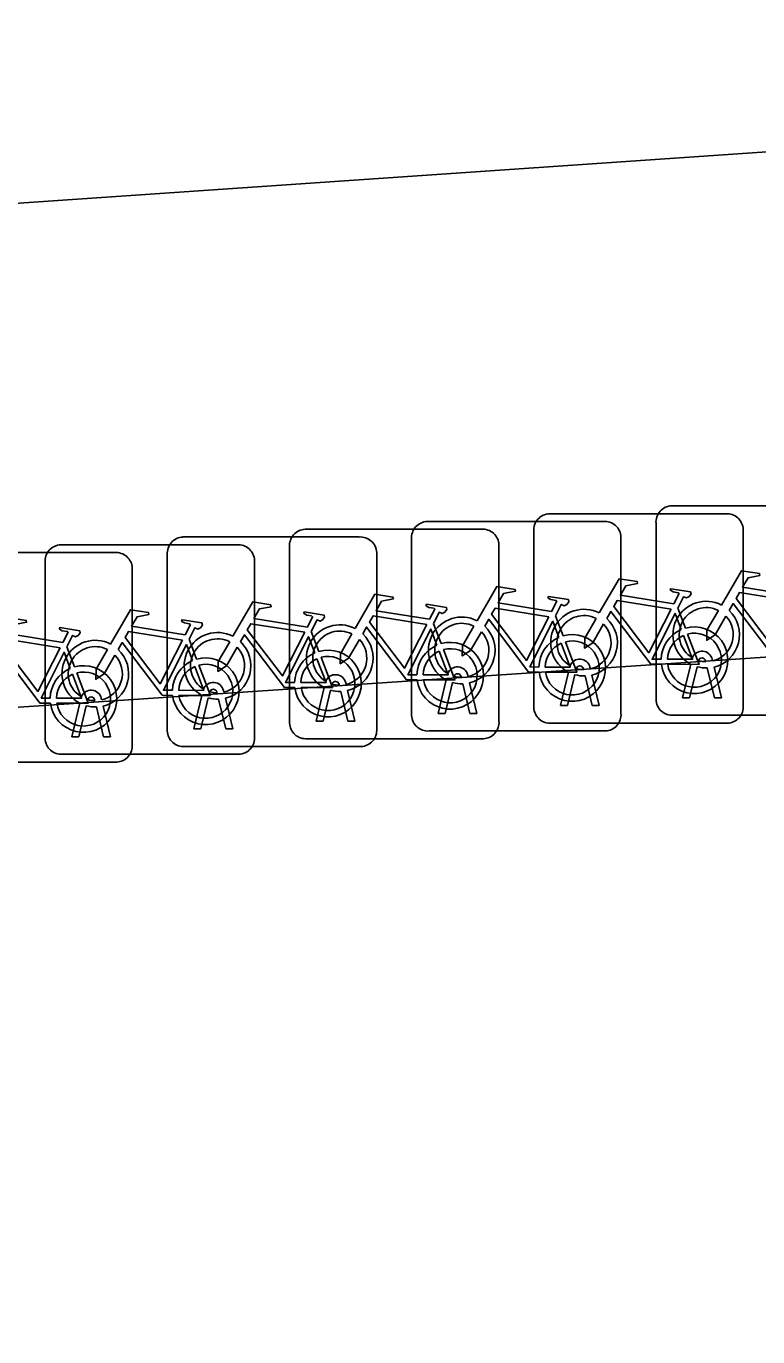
# Model space of a CAD drawing. Extents: x 160732 to 162107, y 387428 to 388479.
# Drawn here: x 160805.58 to 160809.07, y 388050.85 to 388057.1 of the extents above; entities that cross this region are included whole.
import ezdxf

# ---------------------------------------------------------------- set-up
doc = ezdxf.new("R2010")
doc.units = 0
for name, color, linetype in [('IMGEO_Fietsenrek', 7, 'Continuous'), ('IMGEO_Fietspad_gesloten', 7, 'Continuous'), ('IMGEO_Groenvoorziening', 7, 'Continuous'), ('IMGEO_Voetpad_open', 7, 'Continuous')]:
    doc.layers.add(name, color=color, linetype=linetype)

msp = doc.modelspace()

# ---------------------------------------------------------------- linework, layer by layer
at = {"layer": 'IMGEO_Fietsenrek'}
for p, q in [((160808.0759, 388054.7785), (160808.9168, 388054.7785)), ((160808.9168, 388054.7785), (160808.0759, 388054.7785)), ((160808.6589, 388054.8165), (160809.4998, 388054.8165)), ((160809.4998, 388054.8165), (160808.6589, 388054.8165)), ((160807.4929, 388054.7415), (160808.3338, 388054.7415)), ((160808.3338, 388054.7415), (160807.4929, 388054.7415)), ((160808.5845, 388053.8919), (160808.5845, 388054.7328)), ((160808.5845, 388054.7328), (160808.5845, 388053.8919)), ((160806.3279, 388054.6675), (160807.1688, 388054.6675)), ((160807.1688, 388054.6675), (160806.3279, 388054.6675)), ((160806.9109, 388054.7045), (160807.7518, 388054.7045)), ((160807.7518, 388054.7045), (160806.9109, 388054.7045)), ((160807.4185, 388053.8169), (160807.4185, 388054.6578)), ((160807.4185, 388054.6578), (160807.4185, 388053.8169)), ((160808.0015, 388053.8539), (160808.0015, 388054.6948)), ((160808.0015, 388054.6948), (160808.0015, 388053.8539)), ((160808.4175, 388054.6671), (160808.4175, 388053.8262)), ((160808.4175, 388053.8262), (160808.4175, 388054.6671)), ((160809.0005, 388054.7041), (160809.0005, 388053.8632)), ((160809.0005, 388053.8632), (160809.0005, 388054.7041)), ((160805.1619, 388054.5935), (160806.0028, 388054.5935)), ((160806.0028, 388054.5935), (160805.1619, 388054.5935)), ((160805.7449, 388054.6305), (160806.5858, 388054.6305)), ((160806.5858, 388054.6305), (160805.7449, 388054.6305)), ((160806.8365, 388053.7799), (160806.8365, 388054.6208)), ((160806.8365, 388054.6208), (160806.8365, 388053.7799)), ((160807.2525, 388054.5931), (160807.2525, 388053.7522)), ((160807.2525, 388053.7522), (160807.2525, 388054.5931)), ((160807.8355, 388054.6301), (160807.8355, 388053.7892)), ((160807.8355, 388053.7892), (160807.8355, 388054.6301)), ((160805.6705, 388053.7059), (160805.6705, 388054.5468)), ((160805.6705, 388054.5468), (160805.6705, 388053.7059)), ((160806.2535, 388053.7429), (160806.2535, 388054.5838)), ((160806.2535, 388054.5838), (160806.2535, 388053.7429)), ((160806.6695, 388054.5561), (160806.6695, 388053.7152)), ((160806.6695, 388053.7152), (160806.6695, 388054.5561)), ((160806.0865, 388054.5191), (160806.0865, 388053.6782)), ((160806.0865, 388053.6782), (160806.0865, 388054.5191)), ((160808.1052, 388054.2912), (160808.1415, 388054.196)), ((160808.6882, 388054.3282), (160808.7245, 388054.233)), ((160806.9402, 388054.2172), (160806.9765, 388054.122)), ((160807.5232, 388054.2542), (160807.5595, 388054.159)), ((160806.3572, 388054.1802), (160806.3935, 388054.085)), ((160805.7742, 388054.1432), (160805.8105, 388054.048)), ((160808.2389, 388054.0349), (160808.2379, 388054.0392)), ((160808.2696, 388054.0464), (160808.2714, 388054.0385)), ((160808.7115, 388053.9013), (160808.7498, 388054.0613)), ((160808.7802, 388054.0491), (160808.7449, 388053.9013)), ((160808.8219, 388054.0729), (160808.8209, 388054.0772)), ((160808.863, 388053.9013), (160808.8291, 388054.043)), ((160808.8526, 388054.0844), (160808.8544, 388054.0765)), ((160808.8614, 388054.0473), (160808.8964, 388053.9013)), ((160807.0739, 388053.9609), (160807.0729, 388053.9652)), ((160807.1046, 388053.9724), (160807.1064, 388053.9645)), ((160807.5455, 388053.8263), (160807.5838, 388053.9863)), ((160807.6142, 388053.9741), (160807.5789, 388053.8263)), ((160807.6559, 388053.9979), (160807.6549, 388054.0022)), ((160807.697, 388053.8263), (160807.6631, 388053.968)), ((160807.6866, 388054.0094), (160807.6884, 388054.0015)), ((160807.6954, 388053.9723), (160807.7304, 388053.8263)), ((160808.1285, 388053.8633), (160808.1668, 388054.0233)), ((160808.1972, 388054.0111), (160808.1619, 388053.8633)), ((160808.28, 388053.8633), (160808.2461, 388054.005)), ((160808.2784, 388054.0093), (160808.3134, 388053.8633)), ((160806.3805, 388053.7523), (160806.4188, 388053.9123)), ((160806.4909, 388053.9239), (160806.4899, 388053.9282)), ((160806.5216, 388053.9354), (160806.5234, 388053.9275)), ((160806.9635, 388053.7893), (160807.0018, 388053.9493)), ((160807.0322, 388053.9371), (160806.9969, 388053.7893)), ((160807.115, 388053.7893), (160807.0811, 388053.931)), ((160807.1134, 388053.9353), (160807.1484, 388053.7893)), ((160805.7975, 388053.7153), (160805.8358, 388053.8753)), ((160805.8662, 388053.8631), (160805.8309, 388053.7153)), ((160805.9079, 388053.8869), (160805.9069, 388053.8912)), ((160805.949, 388053.7153), (160805.9151, 388053.857)), ((160805.9386, 388053.8984), (160805.9404, 388053.8905)), ((160805.9474, 388053.8613), (160805.9824, 388053.7153)), ((160806.4492, 388053.9001), (160806.4139, 388053.7523)), ((160806.532, 388053.7523), (160806.4981, 388053.894)), ((160806.5304, 388053.8983), (160806.5654, 388053.7523)), ((160808.1619, 388053.8633), (160808.1285, 388053.8633)), ((160808.3134, 388053.8633), (160808.28, 388053.8633)), ((160808.7449, 388053.9013), (160808.7115, 388053.9013)), ((160808.8964, 388053.9013), (160808.863, 388053.9013)), ((160806.9969, 388053.7893), (160806.9635, 388053.7893)), ((160807.1484, 388053.7893), (160807.115, 388053.7893)), ((160807.5789, 388053.8263), (160807.5455, 388053.8263)), ((160807.7304, 388053.8263), (160807.697, 388053.8263)), ((160808.9261, 388053.7795), (160808.0852, 388053.7795)), ((160808.0852, 388053.7795), (160808.9261, 388053.7795)), ((160809.5091, 388053.8175), (160808.6682, 388053.8175)), ((160808.6682, 388053.8175), (160809.5091, 388053.8175)), ((160805.8309, 388053.7153), (160805.7975, 388053.7153)), ((160805.9824, 388053.7153), (160805.949, 388053.7153)), ((160806.4139, 388053.7523), (160806.3805, 388053.7523)), ((160806.5654, 388053.7523), (160806.532, 388053.7523)), ((160808.3431, 388053.7425), (160807.5022, 388053.7425)), ((160807.5022, 388053.7425), (160808.3431, 388053.7425)), ((160807.1781, 388053.6685), (160806.3372, 388053.6685)), ((160806.3372, 388053.6685), (160807.1781, 388053.6685)), ((160807.7611, 388053.7055), (160806.9202, 388053.7055)), ((160806.9202, 388053.7055), (160807.7611, 388053.7055)), ((160806.0121, 388053.5945), (160805.1712, 388053.5945)), ((160805.1712, 388053.5945), (160806.0121, 388053.5945)), ((160806.5951, 388053.6315), (160805.7542, 388053.6315)), ((160805.7542, 388053.6315), (160806.5951, 388053.6315))]:
    msp.add_line(p, q, dxfattribs=at)
for points in [[(160808.3141, 388054.3052), (160808.4088, 388054.4687), (160808.495, 388054.4549), (160808.4967, 388054.4462), (160808.4406, 388054.4353), (160808.4144, 388054.39), (160808.6696, 388054.3492)], [(160808.8971, 388054.3432), (160808.9918, 388054.5067), (160809.078, 388054.4929), (160809.0797, 388054.4842), (160809.0236, 388054.4733), (160808.9974, 388054.428), (160809.2526, 388054.3872)], [(160807.7311, 388054.2682), (160807.8258, 388054.4317), (160807.912, 388054.4179), (160807.9137, 388054.4092), (160807.8576, 388054.3983), (160807.8314, 388054.353), (160808.0866, 388054.3122)], [(160808.6696, 388054.3492), (160808.6946, 388054.398), (160808.6895, 388054.402), (160808.6663, 388054.4057), (160808.6536, 388054.4132), (160808.6526, 388054.4163), (160808.6548, 388054.4209), (160808.7496, 388054.4058), (160808.7519, 388054.3955), (160808.7425, 388054.3831), (160808.7301, 388054.3767), (160808.7156, 388054.3829), (160808.6882, 388054.3282)], [(160809.2397, 388054.362), (160808.9829, 388054.403), (160808.9662, 388054.3742), (160809.1332, 388054.1539), (160809.2397, 388054.362)], [(160806.5661, 388054.1942), (160806.6608, 388054.3577), (160806.747, 388054.3439), (160806.7487, 388054.3352), (160806.6926, 388054.3243), (160806.6664, 388054.279), (160806.9216, 388054.2382)], [(160807.1491, 388054.2312), (160807.2438, 388054.3947), (160807.33, 388054.3809), (160807.3317, 388054.3722), (160807.2756, 388054.3613), (160807.2494, 388054.316), (160807.5046, 388054.2752)], [(160807.5046, 388054.2752), (160807.5296, 388054.324), (160807.5245, 388054.328), (160807.5013, 388054.3317), (160807.4886, 388054.3392), (160807.4876, 388054.3423), (160807.4898, 388054.3469), (160807.5846, 388054.3318), (160807.5869, 388054.3215), (160807.5775, 388054.3091), (160807.5651, 388054.3027), (160807.5506, 388054.3089), (160807.5232, 388054.2542)], [(160808.0866, 388054.3122), (160808.1116, 388054.361), (160808.1065, 388054.365), (160808.0833, 388054.3687), (160808.0706, 388054.3762), (160808.0696, 388054.3793), (160808.0718, 388054.3839), (160808.1666, 388054.3688), (160808.1689, 388054.3585), (160808.1595, 388054.3461), (160808.1471, 388054.3397), (160808.1326, 388054.3459), (160808.1052, 388054.2912)], [(160808.6567, 388054.324), (160808.3999, 388054.365), (160808.3832, 388054.3362), (160808.5502, 388054.1159), (160808.6567, 388054.324)], [(160809.1928, 388054.0985), (160809.1431, 388054.0986), (160808.9524, 388054.3503), (160808.9334, 388054.3175)], [(160805.4001, 388054.1202), (160805.4948, 388054.2837), (160805.581, 388054.2699), (160805.5827, 388054.2612), (160805.5266, 388054.2503), (160805.5004, 388054.205), (160805.7556, 388054.1642)], [(160805.9831, 388054.1572), (160806.0778, 388054.3207), (160806.164, 388054.3069), (160806.1657, 388054.2982), (160806.1096, 388054.2873), (160806.0834, 388054.242), (160806.3386, 388054.2012)], [(160806.9216, 388054.2382), (160806.9466, 388054.287), (160806.9415, 388054.291), (160806.9183, 388054.2947), (160806.9056, 388054.3022), (160806.9046, 388054.3053), (160806.9068, 388054.3099), (160807.0016, 388054.2948), (160807.0039, 388054.2845), (160806.9945, 388054.2721), (160806.9821, 388054.2657), (160806.9676, 388054.2719), (160806.9402, 388054.2172)], [(160807.4917, 388054.25), (160807.2349, 388054.291), (160807.2182, 388054.2622), (160807.3852, 388054.0419), (160807.4917, 388054.25)], [(160808.0737, 388054.287), (160807.8169, 388054.328), (160807.8002, 388054.2992), (160807.9672, 388054.0789), (160808.0737, 388054.287)], [(160808.3348, 388054.2527), (160808.2832, 388054.1635), (160808.2433, 388054.1375), (160808.2445, 388054.185), (160808.299, 388054.2792)], [(160808.6098, 388054.0605), (160808.5601, 388054.0606), (160808.3694, 388054.3123), (160808.3504, 388054.2795)], [(160808.7047, 388054.226), (160808.6754, 388054.3028), (160808.566, 388054.0847), (160808.6087, 388054.0846)], [(160808.9178, 388054.2907), (160808.8662, 388054.2015), (160808.8263, 388054.1755), (160808.8275, 388054.223), (160808.882, 388054.3172)], [(160805.7556, 388054.1642), (160805.7806, 388054.213), (160805.7755, 388054.217), (160805.7523, 388054.2207), (160805.7396, 388054.2282), (160805.7386, 388054.2313), (160805.7408, 388054.2359), (160805.8356, 388054.2208), (160805.8379, 388054.2105), (160805.8285, 388054.1981), (160805.8161, 388054.1917), (160805.8016, 388054.1979), (160805.7742, 388054.1432)], [(160806.3257, 388054.176), (160806.0689, 388054.217), (160806.0522, 388054.1882), (160806.2192, 388053.9679), (160806.3257, 388054.176)], [(160806.3386, 388054.2012), (160806.3636, 388054.25), (160806.3585, 388054.254), (160806.3353, 388054.2577), (160806.3226, 388054.2652), (160806.3216, 388054.2683), (160806.3238, 388054.2729), (160806.4186, 388054.2578), (160806.4209, 388054.2475), (160806.4115, 388054.2351), (160806.3991, 388054.2287), (160806.3846, 388054.2349), (160806.3572, 388054.1802)], [(160806.9087, 388054.213), (160806.6519, 388054.254), (160806.6352, 388054.2252), (160806.8022, 388054.0049), (160806.9087, 388054.213)], [(160807.4448, 388053.9865), (160807.3951, 388053.9866), (160807.2044, 388054.2383), (160807.1854, 388054.2055)], [(160807.5397, 388054.152), (160807.5104, 388054.2288), (160807.401, 388054.0107), (160807.4437, 388054.0106)], [(160807.7518, 388054.2157), (160807.7002, 388054.1265), (160807.6603, 388054.1005), (160807.6615, 388054.148), (160807.716, 388054.2422)], [(160808.0268, 388054.0235), (160807.9771, 388054.0236), (160807.7864, 388054.2753), (160807.7674, 388054.2425)], [(160808.1217, 388054.189), (160808.0924, 388054.2658), (160807.983, 388054.0477), (160808.0257, 388054.0476)], [(160805.7427, 388054.139), (160805.4859, 388054.18), (160805.4692, 388054.1512), (160805.6362, 388053.9309), (160805.7427, 388054.139)], [(160806.2788, 388053.9125), (160806.2291, 388053.9126), (160806.0384, 388054.1643), (160806.0194, 388054.1315)], [(160806.3737, 388054.078), (160806.3444, 388054.1548), (160806.235, 388053.9367), (160806.2777, 388053.9366)], [(160806.5868, 388054.1417), (160806.5352, 388054.0525), (160806.4953, 388054.0265), (160806.4965, 388054.074), (160806.551, 388054.1682)], [(160806.8618, 388053.9495), (160806.8121, 388053.9496), (160806.6214, 388054.2013), (160806.6024, 388054.1685)], [(160806.9567, 388054.115), (160806.9274, 388054.1918), (160806.818, 388053.9737), (160806.8607, 388053.9736)], [(160807.1698, 388054.1787), (160807.1182, 388054.0895), (160807.0783, 388054.0635), (160807.0795, 388054.111), (160807.134, 388054.2052)], [(160808.0557, 388054.0475), (160808.1756, 388054.0473), (160808.1324, 388054.1609)], [(160808.1522, 388054.1678), (160808.2072, 388054.0232), (160808.0571, 388054.0235)], [(160808.6387, 388054.0845), (160808.7586, 388054.0843), (160808.7154, 388054.1979)], [(160808.7352, 388054.2048), (160808.7902, 388054.0602), (160808.6401, 388054.0605)], [(160805.6958, 388053.8755), (160805.6461, 388053.8756), (160805.4554, 388054.1273), (160805.4364, 388054.0945)], [(160805.7907, 388054.041), (160805.7614, 388054.1178), (160805.652, 388053.8997), (160805.6947, 388053.8996)], [(160806.0038, 388054.1047), (160805.9522, 388054.0155), (160805.9123, 388053.9895), (160805.9135, 388054.037), (160805.968, 388054.1312)], [(160806.9872, 388054.0938), (160807.0422, 388053.9492), (160806.8921, 388053.9495)], [(160807.4737, 388054.0105), (160807.5936, 388054.0103), (160807.5504, 388054.1239)], [(160807.5702, 388054.1308), (160807.6252, 388053.9862), (160807.4751, 388053.9865)], [(160806.3077, 388053.9365), (160806.4276, 388053.9363), (160806.3844, 388054.0499)], [(160806.4042, 388054.0568), (160806.4592, 388053.9122), (160806.3091, 388053.9125)], [(160806.8907, 388053.9735), (160807.0106, 388053.9733), (160806.9674, 388054.0869)], [(160805.7247, 388053.8995), (160805.8446, 388053.8993), (160805.8014, 388054.0129)], [(160805.8212, 388054.0198), (160805.8762, 388053.8752), (160805.7261, 388053.8755)]]:
    msp.add_lwpolyline(points, dxfattribs=at)
for centre, radius, start, end in [((160808.0792, 388054.7006), 0.0779, 92.4484, 184.28452), ((160808.0792, 388054.7006), 0.0779, 92.4484, 184.28452), ((160808.6622, 388054.7386), 0.0779, 92.4484, 184.28452), ((160808.6622, 388054.7386), 0.0779, 92.4484, 184.28452), ((160808.9226, 388054.7008), 0.0779, 2.4484, 94.28452), ((160808.9226, 388054.7008), 0.0779, 2.4484, 94.28452), ((160807.4962, 388054.6636), 0.0779, 92.4484, 184.28452), ((160807.4962, 388054.6636), 0.0779, 92.4484, 184.28452), ((160808.3396, 388054.6638), 0.0779, 2.4484, 94.28452), ((160808.3396, 388054.6638), 0.0779, 2.4484, 94.28452), ((160806.3312, 388054.5896), 0.0779, 92.4484, 184.28452), ((160806.3312, 388054.5896), 0.0779, 92.4484, 184.28452), ((160806.9142, 388054.6266), 0.0779, 92.4484, 184.28452), ((160806.9142, 388054.6266), 0.0779, 92.4484, 184.28452), ((160807.1746, 388054.5898), 0.0779, 2.4484, 94.28452), ((160807.1746, 388054.5898), 0.0779, 2.4484, 94.28452), ((160807.7576, 388054.6268), 0.0779, 2.4484, 94.28452), ((160807.7576, 388054.6268), 0.0779, 2.4484, 94.28452), ((160805.7482, 388054.5526), 0.0779, 92.4484, 184.28452), ((160805.7482, 388054.5526), 0.0779, 92.4484, 184.28452), ((160806.0086, 388054.5158), 0.0779, 2.4484, 94.28452), ((160806.0086, 388054.5158), 0.0779, 2.4484, 94.28452), ((160806.5916, 388054.5528), 0.0779, 2.4484, 94.28452), ((160806.5916, 388054.5528), 0.0779, 2.4484, 94.28452), ((160808.8241, 388054.2019), 0.159, 62.67661, 242.13685), ((160807.6581, 388054.1269), 0.159, 62.67661, 242.13685), ((160808.2411, 388054.1639), 0.159, 62.67661, 242.13685), ((160808.2411, 388054.1639), 0.129, 63.31916, 238.90302), ((160808.2411, 388054.1639), 0.159, 283.5766, 46.60424), ((160808.8241, 388054.2019), 0.129, 63.31916, 238.90302), ((160808.8241, 388054.2019), 0.129, 283.60429, 43.43025), ((160808.8241, 388054.2019), 0.159, 283.5766, 46.60424), ((160807.0761, 388054.0899), 0.159, 62.67661, 242.13685), ((160807.0761, 388054.0899), 0.129, 63.31916, 238.90302), ((160807.6581, 388054.1269), 0.129, 63.31916, 238.90302), ((160807.6581, 388054.1269), 0.129, 283.60429, 43.43025), ((160807.6581, 388054.1269), 0.159, 283.5766, 46.60424), ((160808.2411, 388054.1639), 0.129, 283.60429, 43.43025), ((160808.7677, 388054.0799), 0.159, 113.3408, 178.32165), ((160808.7677, 388054.0799), 0.159, 187.0065, 105.77075), ((160805.9101, 388054.0159), 0.159, 62.67661, 242.13685), ((160806.4931, 388054.0529), 0.159, 62.67661, 242.13685), ((160806.4931, 388054.0529), 0.129, 63.31916, 238.90302), ((160806.4931, 388054.0529), 0.159, 283.5766, 46.60424), ((160807.0761, 388054.0899), 0.129, 283.60429, 43.43025), ((160807.0761, 388054.0899), 0.159, 283.5766, 46.60424), ((160807.6027, 388054.0059), 0.159, 113.3408, 178.32165), ((160807.6027, 388054.0059), 0.159, 187.0065, 105.77075), ((160808.1847, 388054.0429), 0.159, 113.3408, 178.32165), ((160808.1847, 388054.0429), 0.159, 187.0065, 105.77075), ((160808.1847, 388054.0429), 0.129, 113.92302, 177.95563), ((160808.1847, 388054.0429), 0.129, 188.67146, 104.58832), ((160808.7677, 388054.0799), 0.129, 113.92302, 177.95563), ((160808.7677, 388054.0799), 0.129, 188.67146, 104.58832), ((160805.9101, 388054.0159), 0.129, 63.31916, 238.90302), ((160805.9101, 388054.0159), 0.129, 283.60429, 43.43025), ((160805.9101, 388054.0159), 0.159, 283.5766, 46.60424), ((160806.4367, 388053.9319), 0.159, 187.0065, 105.77075), ((160806.4931, 388054.0529), 0.129, 283.60429, 43.43025), ((160807.0197, 388053.9689), 0.159, 113.3408, 178.32165), ((160807.0197, 388053.9689), 0.159, 187.0065, 105.77075), ((160807.0197, 388053.9689), 0.129, 188.67146, 104.58832), ((160807.6027, 388054.0059), 0.129, 113.92302, 177.95563), ((160807.6027, 388054.0059), 0.129, 188.67146, 104.58832), ((160808.8039, 388054.0733), 0.0499, 12.8025, 158.69338), ((160808.8039, 388054.0733), 0.0174, 12.8025, 163.45023), ((160805.8537, 388053.8949), 0.159, 113.3408, 178.32165), ((160805.8537, 388053.8949), 0.159, 187.0065, 105.77075), ((160806.4367, 388053.9319), 0.159, 113.3408, 178.32165), ((160806.4367, 388053.9319), 0.129, 113.92302, 177.95563), ((160806.4367, 388053.9319), 0.129, 188.67146, 104.58832), ((160807.0197, 388053.9689), 0.129, 113.92302, 177.95563), ((160807.6379, 388053.9983), 0.0499, 12.8025, 158.69338), ((160808.2209, 388054.0353), 0.0499, 12.8025, 158.69338), ((160808.2209, 388054.0353), 0.0174, 12.8025, 163.45023), ((160808.2411, 388054.1639), 0.129, 253.41502, 269.02044), ((160808.8241, 388054.2019), 0.159, 253.99666, 271.78671), ((160808.8241, 388054.2019), 0.129, 253.41502, 269.02044), ((160805.8537, 388053.8949), 0.129, 113.92302, 177.95563), ((160805.8537, 388053.8949), 0.129, 188.67146, 104.58832), ((160806.4729, 388053.9243), 0.0499, 12.8025, 158.69338), ((160807.0559, 388053.9613), 0.0499, 12.8025, 158.69338), ((160807.0559, 388053.9613), 0.0174, 12.8025, 163.45023), ((160807.0761, 388054.0899), 0.129, 253.41502, 269.02044), ((160807.6581, 388054.1269), 0.159, 253.99666, 271.78671), ((160807.6379, 388053.9983), 0.0174, 12.8025, 163.45023), ((160807.6581, 388054.1269), 0.129, 253.41502, 269.02044), ((160808.2411, 388054.1639), 0.159, 253.99666, 271.78671), ((160805.8899, 388053.8873), 0.0499, 12.8025, 158.69338), ((160805.8899, 388053.8873), 0.0174, 12.8025, 163.45023), ((160806.4729, 388053.9243), 0.0174, 12.8025, 163.45023), ((160806.4931, 388054.0529), 0.129, 253.41502, 269.02044), ((160807.0761, 388054.0899), 0.159, 253.99666, 271.78671), ((160805.9101, 388054.0159), 0.159, 253.99666, 271.78671), ((160805.9101, 388054.0159), 0.129, 253.41502, 269.02044), ((160806.4931, 388054.0529), 0.159, 253.99666, 271.78671), ((160808.0794, 388053.8572), 0.0779, 182.4484, 274.28452), ((160808.0794, 388053.8572), 0.0779, 182.4484, 274.28452), ((160808.6624, 388053.8952), 0.0779, 182.4484, 274.28452), ((160808.6624, 388053.8952), 0.0779, 182.4484, 274.28452), ((160808.9228, 388053.8574), 0.0779, 272.4484, 4.28452), ((160808.9228, 388053.8574), 0.0779, 272.4484, 4.28452), ((160806.9144, 388053.7832), 0.0779, 182.4484, 274.28452), ((160806.9144, 388053.7832), 0.0779, 182.4484, 274.28452), ((160807.4964, 388053.8202), 0.0779, 182.4484, 274.28452), ((160807.4964, 388053.8202), 0.0779, 182.4484, 274.28452), ((160807.7578, 388053.7834), 0.0779, 272.4484, 4.28452), ((160807.7578, 388053.7834), 0.0779, 272.4484, 4.28452), ((160808.3398, 388053.8204), 0.0779, 272.4484, 4.28452), ((160808.3398, 388053.8204), 0.0779, 272.4484, 4.28452), ((160806.3314, 388053.7462), 0.0779, 182.4484, 274.28452), ((160806.3314, 388053.7462), 0.0779, 182.4484, 274.28452), ((160806.5918, 388053.7094), 0.0779, 272.4484, 4.28452), ((160806.5918, 388053.7094), 0.0779, 272.4484, 4.28452), ((160807.1748, 388053.7464), 0.0779, 272.4484, 4.28452), ((160807.1748, 388053.7464), 0.0779, 272.4484, 4.28452), ((160805.7484, 388053.7092), 0.0779, 182.4484, 274.28452), ((160805.7484, 388053.7092), 0.0779, 182.4484, 274.28452), ((160806.0088, 388053.6724), 0.0779, 272.4484, 4.28452), ((160806.0088, 388053.6724), 0.0779, 272.4484, 4.28452)]:
    msp.add_arc(centre, radius, start, end, dxfattribs=at)
at = {"layer": 'IMGEO_Fietspad_gesloten'}
msp.add_lwpolyline([(160772.418, 388053.986), (160781.397, 388054.602), (160788.823, 388055.111), (160812.287, 388056.721), (160817.669, 388057.033), (160831.483, 388057.833), (160836.086, 388058.083)], dxfattribs=at)
at = {"layer": 'IMGEO_Groenvoorziening'}
msp.add_lwpolyline([(160794.894, 388044.605), (160818.246, 388049.937), (160817.669, 388057.033), (160812.287, 388056.721), (160812.452, 388054.318), (160791.424, 388052.91)], dxfattribs=at)
at = {"layer": 'IMGEO_Voetpad_open'}
msp.add_lwpolyline([(160812.287, 388056.721), (160788.823, 388055.111), (160788.921, 388052.742), (160789.597, 388052.788), (160791.424, 388052.91), (160812.452, 388054.318)], close=True, dxfattribs=at)

doc.saveas('drawing.dxf')
